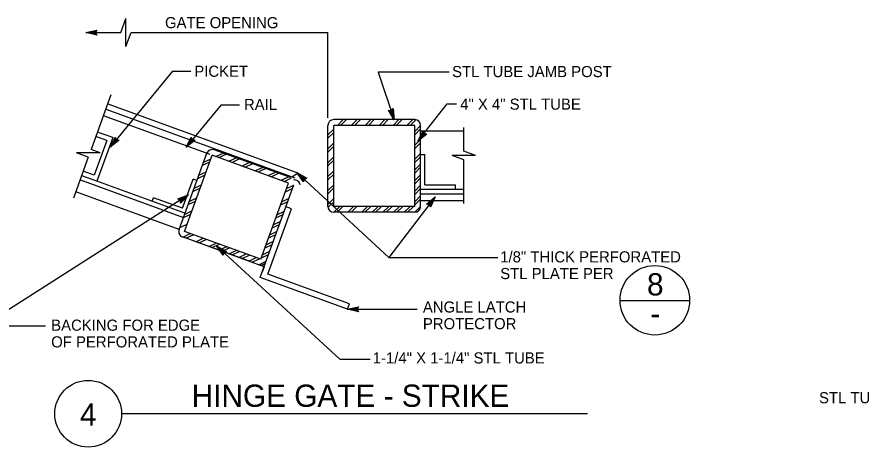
# Model space of a CAD drawing. Extents: x 6710407 to 6714861, y 1868090 to 1871317.
# Drawn here: x 6712474.7 to 6712930.6, y 1869749.4 to 1869981.4 of the extents above; entities that cross this region are included whole.
import ezdxf

# ---------------------------------------------------------------- set-up
doc = ezdxf.new("R2010")
doc.units = 0
for name, color, linetype in [('G-MARK', 7, 'Continuous'), ('G-TEXT', 7, 'Continuous'), ('Nongeo Data(60)', 7, 'Continuous')]:
    doc.layers.add(name, color=color, linetype=linetype)

msp = doc.modelspace()

# ---------------------------------------------------------------- linework, layer by layer
at = {"layer": 'G-MARK'}
for p, q in [((6712530.7, 1869972.93), (6712533.44, 1869980.46)), ((6712533.44, 1869965.41), (6712533.44, 1869980.46)), ((6712511.78, 1869972.93), (6712530.7, 1869972.93)), ((6712533.44, 1869965.41), (6712536.18, 1869972.93)), ((6712536.18, 1869972.93), (6712642.24, 1869972.93)), ((6712642.24, 1869926.87), (6712642.24, 1869972.93)), ((6712558.57, 1869952.02), (6712524.88, 1869911.05)), ((6712558.57, 1869952.02), (6712568.45, 1869952.02)), ((6712669.39, 1869951.62), (6712677.99, 1869925.79)), ((6712707.66, 1869951.62), (6712669.39, 1869951.62)), ((6712525.36, 1869939.31), (6712514.63, 1869909.8)), ((6712584.68, 1869933.95), (6712565.87, 1869911.05)), ((6712584.68, 1869933.95), (6712594.56, 1869933.95)), ((6712690.76, 1869914.44), (6712706.57, 1869934.47)), ((6712706.57, 1869934.47), (6712711.57, 1869934.47)), ((6712715.54, 1869908.96), (6712715.54, 1869921.76)), ((6712519.52, 1869908.02), (6712514.63, 1869909.8)), ((6712513.16, 1869905.73), (6712505.14, 1869883.7)), ((6712519.52, 1869908.02), (6712506.88, 1869908.02)), ((6712513.15, 1869905.73), (6712506.88, 1869908.02)), ((6712721.86, 1869906.66), (6712709.22, 1869906.66)), ((6712715.54, 1869904.36), (6712709.22, 1869906.66)), ((6712721.86, 1869906.66), (6712715.54, 1869908.96)), ((6712715.54, 1869880.68), (6712715.54, 1869904.36)), ((6712625.6, 1869897.44), (6712675.11, 1869851.69)), ((6712567.18, 1869885.35), (6712456.53, 1869814.76)), ((6712700.06, 1869884.26), (6712675.11, 1869851.69)), ((6712582.32, 1869857.86), (6712648.76, 1869796.8)), ((6712675.11, 1869851.69), (6712733.88, 1869851.69)), ((6712652.8, 1869823.69), (6712690.38, 1869823.69)), ((6712456.53, 1869814.76), (6712490.15, 1869814.76)), ((6712648.76, 1869796.8), (6712665.11, 1869796.8))]:
    msp.add_line(p, q, dxfattribs=at)
at = {"layer": 'G-TEXT'}
for p, q in [((6712511.78, 1869972.93), (6712517.78, 1869974.26)), ((6712513.17, 1869972.94), (6712517.54, 1869973.9)), ((6712517.78, 1869974.26), (6712516.98, 1869972.93)), ((6712517.78, 1869974.26), (6712517.78, 1869974.26)), ((6712517.78, 1869971.59), (6712511.78, 1869972.93)), ((6712511.78, 1869972.93), (6712511.78, 1869972.93)), ((6712517.56, 1869971.95), (6712513.16, 1869972.93)), ((6712514.54, 1869972.93), (6712517.36, 1869973.56)), ((6712517.33, 1869972.31), (6712514.54, 1869972.93)), ((6712515.92, 1869972.93), (6712517.13, 1869973.2)), ((6712517.15, 1869972.66), (6712515.92, 1869972.93)), ((6712516.98, 1869972.93), (6712517.78, 1869971.59)), ((6712517.78, 1869971.59), (6712517.78, 1869971.59)), ((6712677.99, 1869925.79), (6712674.83, 1869931.07)), ((6712674.83, 1869931.07), (6712674.83, 1869931.07)), ((6712674.83, 1869931.07), (6712676.34, 1869930.73)), ((6712677.54, 1869927.11), (6712675.24, 1869930.96)), ((6712677.12, 1869928.41), (6712675.63, 1869930.9)), ((6712676.68, 1869929.73), (6712676.04, 1869930.79)), ((6712676.34, 1869930.73), (6712677.36, 1869931.91)), ((6712676.55, 1869930.98), (6712676.68, 1869929.73)), ((6712676.83, 1869931.26), (6712677.12, 1869928.41)), ((6712677.09, 1869931.59), (6712677.55, 1869927.1)), ((6712677.36, 1869931.91), (6712677.36, 1869931.91)), ((6712677.36, 1869931.91), (6712677.99, 1869925.79)), ((6712677.99, 1869925.79), (6712677.99, 1869925.79)), ((6712690.76, 1869914.44), (6712693.61, 1869919.88)), ((6712691.65, 1869915.5), (6712693.74, 1869919.47)), ((6712692.54, 1869916.55), (6712693.89, 1869919.11)), ((6712693.61, 1869919.88), (6712693.61, 1869919.88)), ((6712693.61, 1869919.88), (6712694.11, 1869918.41)), ((6712524.88, 1869911.05), (6712527.67, 1869916.53)), ((6712529.73, 1869914.84), (6712524.88, 1869911.05)), ((6712525.76, 1869912.13), (6712527.79, 1869916.12)), ((6712529.32, 1869914.9), (6712525.76, 1869912.12)), ((6712526.64, 1869913.19), (6712527.95, 1869915.77)), ((6712528.89, 1869914.94), (6712526.64, 1869913.19)), ((6712527.52, 1869914.25), (6712528.08, 1869915.36)), ((6712528.51, 1869915.03), (6712527.52, 1869914.25)), ((6712527.67, 1869916.53), (6712527.67, 1869916.53)), ((6712527.67, 1869916.53), (6712528.19, 1869915.07)), ((6712528.19, 1869915.07), (6712529.73, 1869914.84)), ((6712529.73, 1869914.84), (6712529.73, 1869914.84)), ((6712565.87, 1869911.05), (6712568.65, 1869916.53)), ((6712570.71, 1869914.84), (6712565.87, 1869911.05)), ((6712570.3, 1869914.9), (6712566.74, 1869912.12)), ((6712566.75, 1869912.13), (6712568.78, 1869916.12)), ((6712567.62, 1869913.19), (6712568.93, 1869915.77)), ((6712569.87, 1869914.94), (6712567.62, 1869913.19)), ((6712568.5, 1869914.25), (6712569.06, 1869915.36)), ((6712569.49, 1869915.03), (6712568.5, 1869914.25)), ((6712568.65, 1869916.53), (6712568.65, 1869916.53)), ((6712568.65, 1869916.53), (6712569.17, 1869915.07)), ((6712569.17, 1869915.07), (6712570.71, 1869914.84)), ((6712570.71, 1869914.84), (6712570.71, 1869914.84)), ((6712695.65, 1869918.16), (6712690.76, 1869914.44)), ((6712690.76, 1869914.44), (6712690.76, 1869914.44)), ((6712695.24, 1869918.22), (6712691.65, 1869915.49)), ((6712694.82, 1869918.27), (6712692.54, 1869916.55)), ((6712693.44, 1869917.6), (6712694.01, 1869918.7)), ((6712694.44, 1869918.36), (6712693.44, 1869917.6)), ((6712694.11, 1869918.41), (6712695.65, 1869918.16)), ((6712695.65, 1869918.16), (6712695.65, 1869918.16)), ((6712524.88, 1869911.05), (6712524.88, 1869911.05)), ((6712565.87, 1869911.05), (6712565.87, 1869911.05)), ((6712629.1, 1869892.38), (6712625.6, 1869897.44)), ((6712625.6, 1869897.44), (6712625.6, 1869897.44)), ((6712625.6, 1869897.44), (6712630.91, 1869894.35)), ((6712629.18, 1869892.79), (6712626.61, 1869896.5)), ((6712626.63, 1869896.5), (6712630.49, 1869894.24)), ((6712629.25, 1869893.22), (6712627.63, 1869895.56)), ((6712627.63, 1869895.56), (6712630.13, 1869894.11)), ((6712629.36, 1869893.59), (6712628.64, 1869894.63)), ((6712628.64, 1869894.63), (6712629.71, 1869894)), ((6712629.42, 1869893.91), (6712629.1, 1869892.38)), ((6712629.1, 1869892.38), (6712629.1, 1869892.38)), ((6712630.91, 1869894.35), (6712629.42, 1869893.91)), ((6712630.91, 1869894.35), (6712630.91, 1869894.35)), ((6712561.4, 1869883.25), (6712567.18, 1869885.35)), ((6712562.79, 1869882.55), (6712561.4, 1869883.25)), ((6712561.4, 1869883.25), (6712561.4, 1869883.25)), ((6712561.77, 1869883.07), (6712566.01, 1869884.61)), ((6712562.16, 1869882.89), (6712564.85, 1869883.87)), ((6712562.5, 1869882.69), (6712563.68, 1869883.12)), ((6712562.83, 1869881), (6712562.79, 1869882.55)), ((6712564.85, 1869883.87), (6712562.8, 1869881.82)), ((6712563.68, 1869883.12), (6712562.81, 1869882.25)), ((6712567.18, 1869885.35), (6712562.83, 1869881)), ((6712566, 1869884.6), (6712562.84, 1869881.43)), ((6712567.18, 1869885.35), (6712567.18, 1869885.35)), ((6712695.35, 1869880.32), (6712700.06, 1869884.26)), ((6712695.77, 1869880.27), (6712699.23, 1869883.17)), ((6712699.22, 1869883.16), (6712697.33, 1869879.1)), ((6712700.06, 1869884.26), (6712697.47, 1869878.69)), ((6712700.06, 1869884.26), (6712700.06, 1869884.26)), ((6712562.83, 1869881), (6712562.83, 1869881)), ((6712696.9, 1869880.14), (6712695.35, 1869880.32)), ((6712695.35, 1869880.32), (6712695.35, 1869880.32)), ((6712696.19, 1869880.24), (6712698.38, 1869882.07)), ((6712696.58, 1869880.17), (6712697.54, 1869880.98)), ((6712697.47, 1869878.69), (6712696.9, 1869880.14)), ((6712697.54, 1869880.98), (6712697.02, 1869879.85)), ((6712698.38, 1869882.07), (6712697.16, 1869879.45)), ((6712697.47, 1869878.69), (6712697.47, 1869878.69)), ((6712585.83, 1869852.82), (6712582.32, 1869857.86)), ((6712582.32, 1869857.86), (6712582.32, 1869857.86)), ((6712582.32, 1869857.86), (6712587.64, 1869854.78)), ((6712585.91, 1869853.22), (6712583.34, 1869856.93)), ((6712583.35, 1869856.92), (6712587.22, 1869854.68)), ((6712585.98, 1869853.65), (6712584.35, 1869855.99)), ((6712584.35, 1869855.99), (6712586.86, 1869854.54)), ((6712586.09, 1869854.02), (6712585.37, 1869855.06)), ((6712585.37, 1869855.06), (6712586.44, 1869854.44)), ((6712586.15, 1869854.34), (6712585.83, 1869852.82)), ((6712585.83, 1869852.82), (6712585.83, 1869852.82)), ((6712587.64, 1869854.78), (6712586.15, 1869854.34)), ((6712587.64, 1869854.78), (6712587.64, 1869854.78)), ((6712652.8, 1869823.69), (6712658.8, 1869825.02)), ((6712658.8, 1869822.35), (6712652.8, 1869823.69)), ((6712652.8, 1869823.69), (6712652.8, 1869823.69)), ((6712658.59, 1869822.71), (6712654.18, 1869823.69)), ((6712654.2, 1869823.69), (6712658.57, 1869824.66)), ((6712655.57, 1869823.69), (6712658.39, 1869824.32)), ((6712658.35, 1869823.07), (6712655.57, 1869823.69)), ((6712656.95, 1869823.69), (6712658.16, 1869823.96)), ((6712658.18, 1869823.41), (6712656.95, 1869823.69)), ((6712658.8, 1869825.02), (6712658, 1869823.69)), ((6712658, 1869823.69), (6712658.8, 1869822.35)), ((6712658.8, 1869825.02), (6712658.8, 1869825.02)), ((6712658.8, 1869822.35), (6712658.8, 1869822.35))]:
    msp.add_line(p, q, dxfattribs=at)
at = {"layer": 'Nongeo Data(60)'}
for p, q in [((6712523.68, 1869934.54), (6712625.6, 1869897.44)), ((6712578.88, 1869907.14), (6712521.29, 1869928.08)), ((6712522.58, 1869931.61), (6712624.53, 1869894.5)), ((6712689.12, 1869925.98), (6712645.37, 1869925.98)), ((6712647.35, 1869922.85), (6712650.47, 1869925.98)), ((6712649.12, 1869922.85), (6712652.24, 1869925.98)), ((6712654.85, 1869922.85), (6712657.97, 1869925.98)), ((6712656.62, 1869922.85), (6712659.74, 1869925.98)), ((6712662.35, 1869922.85), (6712665.47, 1869925.98)), ((6712664.12, 1869922.85), (6712667.24, 1869925.98)), ((6712669.85, 1869922.85), (6712672.97, 1869925.98)), ((6712671.62, 1869922.85), (6712674.74, 1869925.98)), ((6712677.35, 1869922.85), (6712680.47, 1869925.98)), ((6712679.12, 1869922.85), (6712682.24, 1869925.98)), ((6712684.85, 1869922.85), (6712687.97, 1869925.98)), ((6712686.62, 1869922.85), (6712689.74, 1869925.98)), ((6712526.37, 1869916.26), (6712518.08, 1869919.27)), ((6712642.24, 1869879.1), (6712642.24, 1869922.85)), ((6712642.24, 1869879.1), (6712642.24, 1869922.85)), ((6712642.24, 1869917.75), (6712645.37, 1869920.87)), ((6712642.24, 1869915.98), (6712645.37, 1869919.1)), ((6712645.37, 1869879.1), (6712645.37, 1869922.85)), ((6712689.12, 1869922.85), (6712645.37, 1869922.85)), ((6712689.12, 1869879.1), (6712689.12, 1869922.85)), ((6712689.12, 1869919.62), (6712692.24, 1869922.75)), ((6712689.12, 1869917.85), (6712692.24, 1869920.98)), ((6712692.24, 1869879.1), (6712692.24, 1869922.85)), ((6712715.52, 1869919.73), (6712692.24, 1869919.73)), ((6712523.17, 1869914.76), (6712516.33, 1869895.97)), ((6712523.17, 1869914.76), (6712517.22, 1869916.92)), ((6712526.37, 1869916.26), (6712517.83, 1869892.76)), ((6712524.88, 1869911.05), (6712527.67, 1869916.53)), ((6712529.73, 1869914.84), (6712524.88, 1869911.05)), ((6712525.76, 1869912.13), (6712527.79, 1869916.12)), ((6712529.32, 1869914.9), (6712525.76, 1869912.12)), ((6712526.64, 1869913.19), (6712527.95, 1869915.77)), ((6712528.89, 1869914.94), (6712526.64, 1869913.19)), ((6712527.52, 1869914.25), (6712528.08, 1869915.36)), ((6712528.51, 1869915.03), (6712527.52, 1869914.25)), ((6712527.67, 1869916.53), (6712527.67, 1869916.53)), ((6712527.67, 1869916.53), (6712528.19, 1869915.07)), ((6712528.19, 1869915.07), (6712529.73, 1869914.84)), ((6712529.73, 1869914.84), (6712529.73, 1869914.84)), ((6712565.87, 1869911.05), (6712568.65, 1869916.53)), ((6712570.71, 1869914.84), (6712565.87, 1869911.05)), ((6712570.3, 1869914.9), (6712566.74, 1869912.12)), ((6712566.75, 1869912.13), (6712568.78, 1869916.12)), ((6712567.62, 1869913.19), (6712568.93, 1869915.77)), ((6712569.87, 1869914.94), (6712567.62, 1869913.19)), ((6712568.5, 1869914.25), (6712569.06, 1869915.36)), ((6712569.49, 1869915.03), (6712568.5, 1869914.25)), ((6712568.65, 1869916.53), (6712568.65, 1869916.53)), ((6712568.65, 1869916.53), (6712569.17, 1869915.07)), ((6712569.17, 1869915.07), (6712570.71, 1869914.84)), ((6712570.71, 1869914.84), (6712570.71, 1869914.84)), ((6712689.12, 1869912.12), (6712692.24, 1869915.25)), ((6712524.88, 1869911.05), (6712524.88, 1869911.05)), ((6712565.87, 1869911.05), (6712565.87, 1869911.05)), ((6712642.24, 1869910.25), (6712645.37, 1869913.37)), ((6712642.24, 1869908.48), (6712645.37, 1869911.6)), ((6712689.12, 1869910.35), (6712692.24, 1869913.48)), ((6712562.04, 1869866.7), (6712577, 1869907.82)), ((6712564.98, 1869865.63), (6712579.94, 1869906.75)), ((6712621.05, 1869891.78), (6712579.94, 1869906.75)), ((6712622.06, 1869894.74), (6712581.01, 1869909.68)), ((6712581.8, 1869906.07), (6712585.8, 1869907.93)), ((6712583.46, 1869905.47), (6712587.47, 1869907.33)), ((6712588.85, 1869903.5), (6712592.85, 1869905.37)), ((6712642.24, 1869902.75), (6712645.37, 1869905.87)), ((6712689.12, 1869904.62), (6712692.24, 1869907.75)), ((6712689.12, 1869902.85), (6712692.24, 1869905.98)), ((6712692.24, 1869907.23), (6712694.49, 1869907.23)), ((6712694.49, 1869890.73), (6712694.49, 1869907.23)), ((6712574.65, 1869901.35), (6712578.66, 1869903.23)), ((6712575.25, 1869903.02), (6712579.27, 1869904.88)), ((6712590.51, 1869902.9), (6712594.52, 1869904.77)), ((6712595.9, 1869900.93), (6712599.9, 1869902.8)), ((6712597.56, 1869900.33), (6712601.57, 1869902.2)), ((6712642.24, 1869900.98), (6712645.37, 1869904.1)), ((6712689.12, 1869898.89), (6712692.24, 1869902.02)), ((6712516.33, 1869895.97), (6712510.43, 1869898.11)), ((6712572.09, 1869894.31), (6712576.09, 1869896.18)), ((6712572.69, 1869895.97), (6712576.7, 1869897.84)), ((6712602.95, 1869898.37), (6712606.95, 1869900.24)), ((6712604.61, 1869897.77), (6712608.61, 1869899.63)), ((6712609.99, 1869895.81), (6712614, 1869897.67)), ((6712611.65, 1869895.2), (6712615.66, 1869897.07)), ((6712623.62, 1869895.49), (6712625.53, 1869896.92)), ((6712629.1, 1869892.38), (6712625.6, 1869897.44)), ((6712625.6, 1869897.44), (6712625.6, 1869897.44)), ((6712625.6, 1869897.44), (6712630.91, 1869894.35)), ((6712629.18, 1869892.79), (6712626.61, 1869896.5)), ((6712626.63, 1869896.5), (6712630.49, 1869894.24)), ((6712642.24, 1869895.25), (6712645.37, 1869898.37)), ((6712642.24, 1869893.48), (6712645.37, 1869896.6)), ((6712689.12, 1869897.12), (6712692.24, 1869900.25)), ((6712689.12, 1869893.16), (6712692.24, 1869896.28)), ((6712564.64, 1869873.04), (6712508.65, 1869893.42)), ((6712517.83, 1869892.76), (6712509.66, 1869895.73)), ((6712565.24, 1869875.5), (6712517.83, 1869892.76)), ((6712563.98, 1869878.17), (6712569.69, 1869893.84)), ((6712571.66, 1869893.12), (6712569.69, 1869893.84)), ((6712606.09, 1869850.67), (6712621.05, 1869891.78)), ((6712617.04, 1869893.24), (6712621.05, 1869895.11)), ((6712618.7, 1869892.63), (6712622.71, 1869894.5)), ((6712629.25, 1869893.22), (6712627.63, 1869895.56)), ((6712627.63, 1869895.56), (6712630.13, 1869894.11)), ((6712629.36, 1869893.59), (6712628.64, 1869894.63)), ((6712628.64, 1869894.63), (6712629.71, 1869894)), ((6712629.42, 1869893.91), (6712629.1, 1869892.38)), ((6712629.1, 1869892.38), (6712629.1, 1869892.38)), ((6712630.91, 1869894.35), (6712629.42, 1869893.91)), ((6712630.91, 1869894.35), (6712630.91, 1869894.35)), ((6712689.12, 1869891.39), (6712692.24, 1869894.52)), ((6712569.52, 1869887.26), (6712573.53, 1869889.13)), ((6712570.13, 1869888.92), (6712574.13, 1869890.79)), ((6712605.82, 1869840.79), (6712623.99, 1869890.72)), ((6712619.34, 1869887.08), (6712623.35, 1869888.95)), ((6712619.95, 1869888.75), (6712623.95, 1869890.62)), ((6712642.24, 1869887.75), (6712645.37, 1869890.87)), ((6712642.24, 1869885.98), (6712645.37, 1869889.1)), ((6712689.12, 1869887.43), (6712692.24, 1869890.55)), ((6712689.12, 1869885.66), (6712692.24, 1869888.78)), ((6712692.24, 1869888.48), (6712715.52, 1869888.48)), ((6712694.49, 1869890.73), (6712710.99, 1869890.73)), ((6712710.99, 1869888.48), (6712710.99, 1869890.73)), ((6712562.04, 1869866.71), (6712506.39, 1869886.95)), ((6712547.63, 1869881.92), (6712548.34, 1869883.87)), ((6712563.98, 1869878.17), (6712548.34, 1869883.87)), ((6712561.4, 1869883.25), (6712567.18, 1869885.35)), ((6712562.79, 1869882.55), (6712561.4, 1869883.25)), ((6712561.4, 1869883.25), (6712561.4, 1869883.25)), ((6712561.77, 1869883.07), (6712566.01, 1869884.61)), ((6712562.16, 1869882.89), (6712564.85, 1869883.87)), ((6712562.5, 1869882.69), (6712563.68, 1869883.12)), ((6712562.83, 1869881), (6712562.79, 1869882.55)), ((6712564.85, 1869883.87), (6712562.8, 1869881.82)), ((6712563.68, 1869883.12), (6712562.81, 1869882.25)), ((6712567.18, 1869885.35), (6712562.83, 1869881)), ((6712566, 1869884.6), (6712562.84, 1869881.43)), ((6712567.18, 1869885.35), (6712567.18, 1869885.35)), ((6712567.56, 1869881.87), (6712571.57, 1869883.74)), ((6712617.38, 1869881.7), (6712621.39, 1869883.57)), ((6712642.24, 1869880.25), (6712645.37, 1869883.37)), ((6712689.12, 1869881.7), (6712692.24, 1869884.82)), ((6712689.12, 1869879.93), (6712692.24, 1869883.05)), ((6712692.24, 1869885.98), (6712715.52, 1869885.98)), ((6712695.35, 1869880.32), (6712700.06, 1869884.26)), ((6712695.77, 1869880.27), (6712699.23, 1869883.17)), ((6712699.22, 1869883.16), (6712697.33, 1869879.1)), ((6712700.06, 1869884.26), (6712697.47, 1869878.69)), ((6712700.06, 1869884.26), (6712700.06, 1869884.26)), ((6712562.83, 1869881), (6712562.83, 1869881)), ((6712566.95, 1869880.22), (6712570.96, 1869882.08)), ((6712609.83, 1869842.66), (6712622.65, 1869877.9)), ((6712616.77, 1869880.03), (6712620.79, 1869881.9)), ((6712622.65, 1869877.9), (6712619.72, 1869878.97)), ((6712642.3, 1869878.54), (6712645.37, 1869881.6)), ((6712689.12, 1869879.1), (6712645.37, 1869879.1)), ((6712645.47, 1869875.98), (6712648.6, 1869879.1)), ((6712647.24, 1869875.98), (6712650.37, 1869879.1)), ((6712652.97, 1869875.98), (6712656.1, 1869879.1)), ((6712654.74, 1869875.98), (6712657.87, 1869879.1)), ((6712660.47, 1869875.98), (6712663.6, 1869879.1)), ((6712662.24, 1869875.98), (6712665.37, 1869879.1)), ((6712666.2, 1869875.98), (6712669.33, 1869879.1)), ((6712667.97, 1869875.98), (6712671.1, 1869879.1)), ((6712671.94, 1869875.98), (6712675.06, 1869879.1)), ((6712673.7, 1869875.98), (6712676.83, 1869879.1)), ((6712677.67, 1869875.98), (6712680.79, 1869879.1)), ((6712679.44, 1869875.98), (6712682.56, 1869879.1)), ((6712683.4, 1869875.98), (6712686.52, 1869879.1)), ((6712685.17, 1869875.98), (6712688.3, 1869879.1)), ((6712689.13, 1869875.98), (6712692.24, 1869879.09)), ((6712715.52, 1869882.23), (6712692.24, 1869882.23)), ((6712696.9, 1869880.14), (6712695.35, 1869880.32)), ((6712695.35, 1869880.32), (6712695.35, 1869880.32)), ((6712696.19, 1869880.24), (6712698.38, 1869882.07)), ((6712696.58, 1869880.17), (6712697.54, 1869880.98)), ((6712697.47, 1869878.69), (6712696.9, 1869880.14)), ((6712697.54, 1869880.98), (6712697.02, 1869879.85)), ((6712698.38, 1869882.07), (6712697.16, 1869879.45)), ((6712697.47, 1869878.69), (6712697.47, 1869878.69)), ((6712564.39, 1869873.17), (6712568.4, 1869875.03)), ((6712565, 1869874.83), (6712569, 1869876.7)), ((6712614.21, 1869872.99), (6712618.22, 1869874.86)), ((6712614.82, 1869874.65), (6712618.82, 1869876.52)), ((6712689.12, 1869875.98), (6712645.37, 1869875.98)), ((6712562.43, 1869867.78), (6712566.44, 1869869.65)), ((6712612.25, 1869867.6), (6712616.26, 1869869.47)), ((6712612.85, 1869869.27), (6712616.86, 1869871.13)), ((6712564.01, 1869862.66), (6712568.02, 1869864.53)), ((6712606.09, 1869850.67), (6712564.98, 1869865.63)), ((6712610.89, 1869863.88), (6712614.9, 1869865.75)), ((6712607.95, 1869846.67), (6712563.91, 1869862.7)), ((6712599.44, 1869849.77), (6712563.91, 1869862.7)), ((6712565.67, 1869862.06), (6712569.68, 1869863.92)), ((6712571.05, 1869860.1), (6712575.06, 1869861.97)), ((6712572.72, 1869859.49), (6712576.72, 1869861.36)), ((6712608.94, 1869858.5), (6712612.94, 1869860.36)), ((6712610.29, 1869862.22), (6712614.3, 1869864.08)), ((6712578.1, 1869857.53), (6712582.11, 1869859.4)), ((6712579.77, 1869856.93), (6712583.77, 1869858.8)), ((6712585.83, 1869852.82), (6712582.32, 1869857.86)), ((6712582.32, 1869857.86), (6712582.32, 1869857.86)), ((6712582.32, 1869857.86), (6712587.64, 1869854.78)), ((6712585.91, 1869853.22), (6712583.34, 1869856.93)), ((6712583.35, 1869856.92), (6712587.22, 1869854.68)), ((6712583.49, 1869855.57), (6712587.5, 1869857.44)), ((6712585.98, 1869853.65), (6712584.35, 1869855.99)), ((6712584.35, 1869855.99), (6712586.86, 1869854.54)), ((6712585.15, 1869854.97), (6712589.15, 1869856.83)), ((6712588.87, 1869853.61), (6712592.88, 1869855.48)), ((6712608.33, 1869856.83), (6712612.34, 1869858.7)), ((6712586.09, 1869854.02), (6712585.37, 1869855.06)), ((6712585.37, 1869855.06), (6712586.44, 1869854.44)), ((6712586.15, 1869854.34), (6712585.83, 1869852.82)), ((6712585.83, 1869852.82), (6712585.83, 1869852.82)), ((6712587.64, 1869854.78), (6712586.15, 1869854.34)), ((6712587.64, 1869854.78), (6712587.64, 1869854.78)), ((6712590.54, 1869853.01), (6712594.54, 1869854.87)), ((6712594.26, 1869851.65), (6712598.27, 1869853.52)), ((6712595.92, 1869851.05), (6712599.93, 1869852.92)), ((6712599.65, 1869849.69), (6712603.65, 1869851.56)), ((6712601.31, 1869849.08), (6712605.32, 1869850.95)), ((6712606.37, 1869851.45), (6712610.38, 1869853.32)), ((6712606.97, 1869853.11), (6712610.99, 1869854.98)), ((6712605.03, 1869847.73), (6712609.02, 1869849.59)), ((6712607.95, 1869846.67), (6712606.89, 1869843.73)), ((6712653.87, 1869826.63), (6712609.83, 1869842.66)), ((6712652.8, 1869823.69), (6712605.82, 1869840.79)), ((6712799.48, 1869828.5), (6712837.18, 1869828.5)), ((6712652.8, 1869823.69), (6712653.87, 1869826.63)), ((6712782.17, 1869767.37), (6712531.05, 1869767.37))]:
    msp.add_line(p, q, dxfattribs=at)
for centre, radius in [((6712818.43, 1869828.55), 18.75), ((6712513.05, 1869767.37), 18)]:
    msp.add_circle(centre, radius, dxfattribs=at)
for centre, radius, start, end in [((6712645.37, 1869922.85), 3.12, 90, 180), ((6712689.12, 1869922.85), 3.12, 0, 90), ((6712579.94, 1869906.75), 3.12, 70, 160), ((6712625.3, 1869897.22), 0.375, 306.8172, 36.8172), ((6712623.4, 1869895.79), 0.375, 216.8172, 306.8172), ((6712624.22, 1869890.31), 3.12, 7.8451, 98.9902), ((6712645.37, 1869879.1), 3.12, 180, 270), ((6712689.12, 1869879.1), 3.12, 270, 0), ((6712564.98, 1869865.64), 3.12, 160, 250), ((6712606.09, 1869850.67), 3.12, 250, 340)]:
    msp.add_arc(centre, radius, start, end, dxfattribs=at)

# ---------------------------------------------------------------- texts
for s, height, p in [('GATE OPENING', 6, (6712554.48, 1869975.28)), ('PICKET', 6, (6712570.26, 1869949.06)), ('STL TUBE JAMB POST', 6, (6712709.16, 1869948.89)), ('RAIL', 6, (6712597.02, 1869931.15)), ('4" X 4" STL TUBE', 6, (6712713.55, 1869931.33)), ('1/8" THICK PERFORATED', 6, (6712735.12, 1869848.97)), ('STL PLATE PER', 6, (6712735.12, 1869839.97)), ('8', 12, (6712814.2, 1869831.15)), ('ANGLE LATCH ', 6, (6712693.46, 1869821.93)), ('PROTECTOR', 6, (6712693.46, 1869812.93)), ('-', 12, (6712816, 1869815.43)), ('BACKING FOR EDGE', 6, (6712493.15, 1869812.12)), ('OF PERFORATED PLATE', 6, (6712493.15, 1869803.12)), ('1-1/4" X 1-1/4" STL TUBE', 6, (6712666.43, 1869794.47)), ('HINGE GATE - STRIKE', 12, (6712568.85, 1869771.08)), ('STL TUBE JAMB POST', 6, (6712906.9, 1869773)), ('4', 12, (6712508.66, 1869760.94))]:
    msp.add_text(s, height=height, dxfattribs=at).set_placement(p)

doc.saveas('drawing.dxf')
